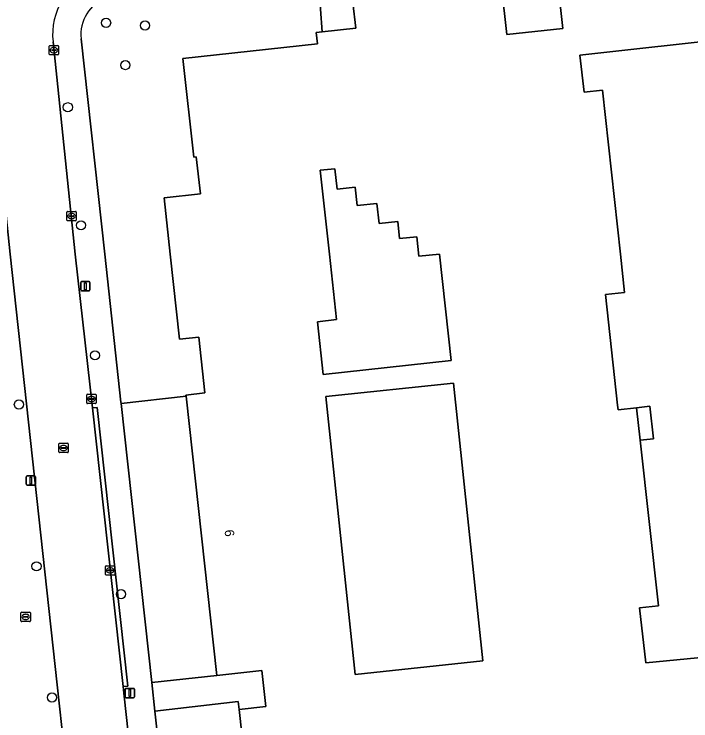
# Model space of a CAD drawing. Extents: x 161248 to 161848, y 384871 to 385383.
# Drawn here: x 161322 to 161394.3, y 385200.1 to 385275.6 of the extents above; entities that cross this region are included whole.
import ezdxf

# ---------------------------------------------------------------- set-up
doc = ezdxf.new("R2010")
doc.units = 0
for name, color, linetype in [('IMGEO_Boom', 7, 'Continuous'), ('IMGEO_Brandkraan', 7, 'Continuous'), ('IMGEO_Erf', 7, 'Continuous'), ('IMGEO_Kolk', 7, 'Continuous'), ('IMGEO_Lichtmast', 7, 'Continuous'), ('IMGEO_Pand', 7, 'Continuous'), ('IMGEO_Pand_nummerreeks', 7, 'Continuous'), ('IMGEO_Rijbaan_lokaal_open', 7, 'Continuous'), ('IMGEO_Rioolput', 7, 'Continuous'), ('IMGEO_Voetpad_open', 7, 'Continuous')]:
    doc.layers.add(name, color=color, linetype=linetype)

msp = doc.modelspace()

# ---------------------------------------------------------------- linework, layer by layer
at = {"layer": 'IMGEO_Boom'}
for centre in [(161331.833, 385274.718), (161335.995, 385274.431), (161333.893, 385270.194), (161327.744, 385265.692), (161329.154, 385253.075), (161330.646, 385239.163), (161322.516, 385233.917), (161324.393, 385216.619), (161333.426, 385213.637), (161326.044, 385202.586)]:
    msp.add_circle(centre, 0.489, dxfattribs=at)
at = {"layer": 'IMGEO_Brandkraan'}
for p, q in [((161322.738, 385210.783), (161322.738, 385211.635)), ((161322.813, 385211.709), (161323.665, 385211.709)), ((161323.226, 385211.489), (161323.251, 385211.489)), ((161323.739, 385211.635), (161323.739, 385210.783)), ((161323.665, 385210.709), (161322.813, 385210.709)), ((161322.997, 385211.203), (161322.997, 385211.215)), ((161323.435, 385211.166), (161323.037, 385211.166)), ((161323.04, 385211.252), (161323.438, 385211.252)), ((161323.249, 385210.929), (161323.224, 385210.929)), ((161323.481, 385211.215), (161323.481, 385211.203))]:
    msp.add_line(p, q, dxfattribs=at)
for points in [[(161322.738, 385210.783), (161322.738, 385211.635)], [(161322.813, 385211.709), (161323.665, 385211.709)], [(161323.739, 385211.635), (161323.739, 385210.783)], [(161323.665, 385210.709), (161322.813, 385210.709)]]:
    msp.add_lwpolyline(points, dxfattribs=at)
for centre, radius, start, end in [((161322.815, 385211.633), 0.0765, 91.55205, 178.44795), ((161322.815, 385211.633), 0.0765, 91.55205, 178.44795), ((161323.663, 385211.633), 0.0765, 1.55205, 88.44795), ((161323.663, 385211.633), 0.0765, 1.55205, 88.44795), ((161322.815, 385210.785), 0.0765, 181.55205, 268.44795), ((161322.815, 385210.785), 0.0765, 181.55205, 268.44795), ((161323.037, 385211.212), 0.0403, 85.87752, 175.75265), ((161323.034, 385211.202), 0.0366, 178.93798, 274.71019), ((161323.438, 385211.209), 0.043, 264.86636, 352.45326), ((161323.442, 385211.214), 0.0386, 1.73085, 96.63898), ((161323.663, 385210.785), 0.0765, 271.55205, 358.44795), ((161323.663, 385210.785), 0.0765, 271.55205, 358.44795)]:
    msp.add_arc(centre, radius, start, end, dxfattribs=at)
for centre, major_axis, ratio, start_param, end_param in [((161323.225, 385211.209), (-0.387, 0.002), 0.722429, 4.712389, 7.853982), ((161323.25, 385211.209), (-0.39, 0.002), 0.717154, 1.570796, 4.712389)]:
    msp.add_ellipse(centre, major_axis=major_axis, ratio=ratio, start_param=start_param, end_param=end_param, dxfattribs=at)
at = {"layer": 'IMGEO_Erf'}
for points in [[(161398.96, 385300.934), (161391.455, 385300.374), (161373.799, 385293.574), (161374.448, 385284.19), (161357.64, 385282.429), (161357.516, 385287.256), (161354.019, 385285.915), (161354.916, 385273.761), (161358.492, 385274.153), (161358.195, 385276.859), (161374.071, 385278.601), (161374.635, 385273.462), (161380.623, 385274.119), (161379.033, 385288.611), (161395.673, 385290.437)], [(161329.169, 385273.002), (161331.681, 385250), (161333.41, 385234.163), (161333.427, 385234.012), (161340.373, 385234.791), (161340.358, 385234.928), (161342.384, 385235.15), (161341.728, 385241.128), (161339.689, 385240.904), (161338.691, 385250), (161338.032, 385256.004), (161341.905, 385256.429), (161341.47, 385260.388), (161341.19, 385260.358), (161340.033, 385270.899), (161354.412, 385272.477), (161354.279, 385273.691), (161354.916, 385273.761), (161354.019, 385285.915), (161331.859, 385277.42)], [(161399.473, 385273.133), (161382.449, 385271.265), (161382.883, 385267.307), (161384.843, 385267.523), (161386.766, 385250), (161387.217, 385245.889), (161385.175, 385245.665), (161386.472, 385233.852), (161386.528, 385233.342), (161388.5, 385233.569), (161389.91, 385233.728), (161390.291, 385230.259), (161388.88, 385230.104), (161390.824, 385212.393), (161388.827, 385212.174), (161389.489, 385206.312), (161397.217, 385207.042)], [(161347.75, 385185.717), (161346.037, 385201.322), (161345.935, 385202.161), (161337.042, 385201.126), (161337.996, 385192.452)]]:
    msp.add_lwpolyline(points, dxfattribs=at)
for points in [[(161367.442, 385250), (161365.244, 385249.761), (161365.017, 385251.847), (161363.183, 385251.648), (161362.984, 385253.482), (161360.995, 385253.266), (161360.763, 385255.399), (161358.654, 385255.17), (161358.44, 385257.143), (161356.514, 385256.934), (161356.277, 385259.118), (161354.711, 385258.948), (161355.683, 385250), (161356.445, 385242.984), (161354.401, 385242.762), (161355.014, 385237.118), (161368.68, 385238.602)], [(161372.077, 385206.502), (161368.95, 385236.187), (161355.308, 385234.751), (161358.435, 385205.065)], [(161340.373, 385234.791), (161333.427, 385234.012), (161336.706, 385204.179), (161343.649, 385204.937)], [(161348.904, 385201.636), (161348.484, 385205.468), (161343.649, 385204.937), (161336.706, 385204.179), (161337.042, 385201.126), (161345.935, 385202.161), (161346.037, 385201.322)]]:
    msp.add_lwpolyline(points, close=True, dxfattribs=at)
msp.add_arc((161333.382, 385273.465), 4.239, 111.0615, 186.26631, dxfattribs=at)
at = {"layer": 'IMGEO_Kolk'}
for p, q in [((161325.759, 385271.364), (161325.759, 385272.216)), ((161325.834, 385272.29), (161326.686, 385272.29)), ((161326.018, 385271.784), (161326.018, 385271.796)), ((161326.061, 385271.833), (161326.459, 385271.833)), ((161326.247, 385272.07), (161326.272, 385272.07)), ((161326.502, 385271.796), (161326.502, 385271.784)), ((161326.76, 385272.216), (161326.76, 385271.364)), ((161326.686, 385271.29), (161325.834, 385271.29)), ((161326.456, 385271.747), (161326.058, 385271.747)), ((161326.27, 385271.51), (161326.245, 385271.51)), ((161327.647, 385253.628), (161327.647, 385254.48)), ((161327.722, 385254.554), (161328.574, 385254.554)), ((161328.648, 385254.48), (161328.648, 385253.628)), ((161327.906, 385254.048), (161327.906, 385254.06)), ((161328.344, 385254.011), (161327.946, 385254.011)), ((161327.949, 385254.097), (161328.347, 385254.097)), ((161328.158, 385253.774), (161328.133, 385253.774)), ((161328.135, 385254.334), (161328.16, 385254.334)), ((161328.39, 385254.06), (161328.39, 385254.048)), ((161328.574, 385253.554), (161327.722, 385253.554)), ((161329.765, 385234.08), (161329.765, 385234.932)), ((161329.84, 385235.006), (161330.692, 385235.006)), ((161330.253, 385234.786), (161330.278, 385234.786)), ((161330.766, 385234.932), (161330.766, 385234.08)), ((161330.692, 385234.006), (161329.84, 385234.006)), ((161330.024, 385234.5), (161330.024, 385234.512)), ((161330.462, 385234.463), (161330.064, 385234.463)), ((161330.067, 385234.549), (161330.465, 385234.549)), ((161330.276, 385234.226), (161330.251, 385234.226)), ((161330.508, 385234.512), (161330.508, 385234.5)), ((161331.844, 385216.68), (161332.696, 385216.68)), ((161331.769, 385215.754), (161331.769, 385216.606)), ((161332.028, 385216.174), (161332.028, 385216.186)), ((161332.466, 385216.137), (161332.068, 385216.137)), ((161332.071, 385216.223), (161332.469, 385216.223)), ((161332.28, 385215.9), (161332.255, 385215.9)), ((161332.257, 385216.46), (161332.282, 385216.46)), ((161332.512, 385216.186), (161332.512, 385216.174)), ((161332.77, 385216.606), (161332.77, 385215.754)), ((161332.696, 385215.68), (161331.844, 385215.68))]:
    msp.add_line(p, q, dxfattribs=at)
for points in [[(161325.759, 385271.364), (161325.759, 385272.216)], [(161325.834, 385272.29), (161326.686, 385272.29)], [(161326.76, 385272.216), (161326.76, 385271.364)], [(161326.686, 385271.29), (161325.834, 385271.29)], [(161327.647, 385253.628), (161327.647, 385254.48)], [(161327.722, 385254.554), (161328.574, 385254.554)], [(161328.648, 385254.48), (161328.648, 385253.628)], [(161328.574, 385253.554), (161327.722, 385253.554)], [(161329.765, 385234.08), (161329.765, 385234.932)], [(161329.84, 385235.006), (161330.692, 385235.006)], [(161330.766, 385234.932), (161330.766, 385234.08)], [(161330.692, 385234.006), (161329.84, 385234.006)], [(161331.844, 385216.68), (161332.696, 385216.68)], [(161331.769, 385215.754), (161331.769, 385216.606)], [(161332.77, 385216.606), (161332.77, 385215.754)], [(161332.696, 385215.68), (161331.844, 385215.68)]]:
    msp.add_lwpolyline(points, dxfattribs=at)
for centre, radius, start, end in [((161325.836, 385272.214), 0.0765, 91.55205, 178.44795), ((161325.836, 385272.214), 0.0765, 91.55205, 178.44795), ((161326.058, 385271.793), 0.0403, 85.87752, 175.75265), ((161326.055, 385271.783), 0.0366, 178.93798, 274.71019), ((161326.459, 385271.79), 0.043, 264.86636, 352.45326), ((161326.463, 385271.795), 0.0386, 1.73085, 96.63898), ((161326.684, 385272.214), 0.0765, 1.55205, 88.44795), ((161326.684, 385272.214), 0.0765, 1.55205, 88.44795), ((161325.836, 385271.366), 0.0765, 181.55205, 268.44795), ((161325.836, 385271.366), 0.0765, 181.55205, 268.44795), ((161326.684, 385271.366), 0.0765, 271.55205, 358.44795), ((161326.684, 385271.366), 0.0765, 271.55205, 358.44795), ((161327.724, 385254.478), 0.0765, 91.55205, 178.44795), ((161327.724, 385254.478), 0.0765, 91.55205, 178.44795), ((161328.572, 385254.478), 0.0765, 1.55205, 88.44795), ((161328.572, 385254.478), 0.0765, 1.55205, 88.44795), ((161327.946, 385254.057), 0.0403, 85.87752, 175.75265), ((161327.943, 385254.047), 0.0366, 178.93798, 274.71019), ((161328.347, 385254.054), 0.043, 264.86636, 352.45326), ((161328.351, 385254.059), 0.0386, 1.73085, 96.63898), ((161327.724, 385253.63), 0.0765, 181.55205, 268.44795), ((161327.724, 385253.63), 0.0765, 181.55205, 268.44795), ((161328.572, 385253.63), 0.0765, 271.55205, 358.44795), ((161328.572, 385253.63), 0.0765, 271.55205, 358.44795), ((161329.842, 385234.93), 0.0765, 91.55205, 178.44795), ((161329.842, 385234.93), 0.0765, 91.55205, 178.44795), ((161330.69, 385234.93), 0.0765, 1.55205, 88.44795), ((161330.69, 385234.93), 0.0765, 1.55205, 88.44795), ((161329.842, 385234.082), 0.0765, 181.55205, 268.44795), ((161329.842, 385234.082), 0.0765, 181.55205, 268.44795), ((161330.064, 385234.509), 0.0403, 85.87752, 175.75265), ((161330.061, 385234.499), 0.0366, 178.93798, 274.71019), ((161330.465, 385234.506), 0.043, 264.86636, 352.45326), ((161330.469, 385234.511), 0.0386, 1.73085, 96.63898), ((161330.69, 385234.082), 0.0765, 271.55205, 358.44795), ((161330.69, 385234.082), 0.0765, 271.55205, 358.44795), ((161331.846, 385216.604), 0.0765, 91.55205, 178.44795), ((161331.846, 385216.604), 0.0765, 91.55205, 178.44795), ((161332.694, 385216.604), 0.0765, 1.55205, 88.44795), ((161332.694, 385216.604), 0.0765, 1.55205, 88.44795), ((161332.068, 385216.183), 0.0403, 85.87752, 175.75265), ((161332.065, 385216.173), 0.0366, 178.93798, 274.71019), ((161332.469, 385216.18), 0.043, 264.86636, 352.45326), ((161332.473, 385216.185), 0.0386, 1.73085, 96.63898), ((161331.846, 385215.756), 0.0765, 181.55205, 268.44795), ((161331.846, 385215.756), 0.0765, 181.55205, 268.44795), ((161332.694, 385215.756), 0.0765, 271.55205, 358.44795), ((161332.694, 385215.756), 0.0765, 271.55205, 358.44795)]:
    msp.add_arc(centre, radius, start, end, dxfattribs=at)
for centre, major_axis, ratio, start_param, end_param in [((161326.246, 385271.79), (-0.387, 0.002), 0.722429, 4.712389, 7.853982), ((161326.271, 385271.79), (-0.39, 0.002), 0.717154, 1.570796, 4.712389), ((161328.134, 385254.054), (-0.387, 0.002), 0.722429, 4.712389, 7.853982), ((161328.159, 385254.054), (-0.39, 0.002), 0.717154, 1.570796, 4.712389), ((161330.252, 385234.506), (-0.387, 0.002), 0.722429, 4.712389, 7.853982), ((161330.277, 385234.506), (-0.39, 0.002), 0.717154, 1.570796, 4.712389), ((161332.256, 385216.18), (-0.387, 0.002), 0.722429, 4.712389, 7.853982), ((161332.281, 385216.18), (-0.39, 0.002), 0.717154, 1.570796, 4.712389)]:
    msp.add_ellipse(centre, major_axis=major_axis, ratio=ratio, start_param=start_param, end_param=end_param, dxfattribs=at)
at = {"layer": 'IMGEO_Lichtmast'}
for p, q in [((161329.118, 385246.158), (161329.118, 385246.958)), ((161329.118, 385246.958), (161329.118, 385246.158)), ((161329.218, 385247.058), (161330.008, 385247.058)), ((161330.008, 385247.058), (161329.218, 385247.058)), ((161330.108, 385246.958), (161330.108, 385246.158)), ((161330.108, 385246.158), (161330.108, 385246.958)), ((161330.008, 385246.058), (161329.218, 385246.058)), ((161329.218, 385246.058), (161330.008, 385246.058)), ((161323.299, 385225.385), (161323.299, 385226.185)), ((161323.299, 385226.185), (161323.299, 385225.385)), ((161323.399, 385226.285), (161324.189, 385226.285)), ((161324.189, 385226.285), (161323.399, 385226.285)), ((161324.289, 385226.185), (161324.289, 385225.385)), ((161324.289, 385225.385), (161324.289, 385226.185)), ((161324.189, 385225.285), (161323.399, 385225.285)), ((161323.399, 385225.285), (161324.189, 385225.285)), ((161333.864, 385202.666), (161333.864, 385203.466)), ((161333.864, 385203.466), (161333.864, 385202.666)), ((161333.964, 385203.566), (161334.754, 385203.566)), ((161334.754, 385203.566), (161333.964, 385203.566)), ((161334.854, 385203.466), (161334.854, 385202.666)), ((161334.854, 385202.666), (161334.854, 385203.466)), ((161334.754, 385202.566), (161333.964, 385202.566)), ((161333.964, 385202.566), (161334.754, 385202.566))]:
    msp.add_line(p, q, dxfattribs=at)
for points in [[(161329.538, 385246.933), (161329.688, 385246.933), (161329.688, 385246.183), (161329.538, 385246.183), (161329.538, 385246.933)], [(161323.719, 385226.16), (161323.869, 385226.16), (161323.869, 385225.41), (161323.719, 385225.41), (161323.719, 385226.16)], [(161334.284, 385203.441), (161334.434, 385203.441), (161334.434, 385202.691), (161334.284, 385202.691), (161334.284, 385203.441)]]:
    msp.add_lwpolyline(points, dxfattribs=at)
for centre, start, end in [((161329.218, 385246.958), 90, 180), ((161329.218, 385246.958), 90, 180), ((161330.008, 385246.958), 0, 90), ((161330.008, 385246.958), 360, 90), ((161329.218, 385246.158), 180, 270), ((161329.218, 385246.158), 180, 270), ((161330.008, 385246.158), 270, 0), ((161330.008, 385246.158), 270, 0), ((161323.399, 385226.185), 90, 180), ((161323.399, 385226.185), 90, 180), ((161324.189, 385226.185), 0, 90), ((161324.189, 385226.185), 360, 90), ((161323.399, 385225.385), 180, 270), ((161323.399, 385225.385), 180, 270), ((161324.189, 385225.385), 270, 0), ((161324.189, 385225.385), 270, 0), ((161333.964, 385203.466), 90, 180), ((161333.964, 385203.466), 90, 180), ((161334.754, 385203.466), 0, 90), ((161334.754, 385203.466), 360, 90), ((161333.964, 385202.666), 180, 270), ((161333.964, 385202.666), 180, 270), ((161334.754, 385202.666), 270, 0), ((161334.754, 385202.666), 270, 0)]:
    msp.add_arc(centre, 0.1, start, end, dxfattribs=at)
at = {"layer": 'IMGEO_Pand'}
for points in [[(161379.033, 385288.611), (161380.623, 385274.119), (161374.635, 385273.462), (161374.071, 385278.601)], [(161358.195, 385276.859), (161358.492, 385274.153), (161354.916, 385273.761), (161354.279, 385273.691), (161354.412, 385272.477), (161340.033, 385270.899), (161341.19, 385260.358), (161341.47, 385260.388), (161341.905, 385256.429), (161338.032, 385256.004), (161338.691, 385250), (161339.689, 385240.904), (161341.728, 385241.128), (161342.384, 385235.15), (161340.358, 385234.928), (161340.373, 385234.791), (161343.649, 385204.937), (161348.484, 385205.468), (161348.904, 385201.636), (161346.037, 385201.322), (161347.75, 385185.717)], [(161397.217, 385207.042), (161389.489, 385206.312), (161388.827, 385212.174), (161390.824, 385212.393), (161388.88, 385230.104), (161388.5, 385233.569), (161386.528, 385233.342), (161386.472, 385233.852), (161385.175, 385245.665), (161387.217, 385245.889), (161386.766, 385250), (161384.843, 385267.523), (161382.883, 385267.307), (161382.449, 385271.265), (161399.473, 385273.133)]]:
    msp.add_lwpolyline(points, dxfattribs=at)
for points in [[(161355.014, 385237.118), (161354.401, 385242.762), (161356.445, 385242.984), (161355.683, 385250), (161354.711, 385258.948), (161356.277, 385259.118), (161356.514, 385256.934), (161358.44, 385257.143), (161358.654, 385255.17), (161360.763, 385255.399), (161360.995, 385253.266), (161362.984, 385253.482), (161363.183, 385251.648), (161365.017, 385251.847), (161365.244, 385249.761), (161367.442, 385250), (161368.68, 385238.602)], [(161368.95, 385236.187), (161372.077, 385206.502), (161358.435, 385205.065), (161355.308, 385234.751)], [(161388.5, 385233.569), (161388.88, 385230.104), (161390.291, 385230.259), (161389.91, 385233.728)]]:
    msp.add_lwpolyline(points, close=True, dxfattribs=at)
at = {"layer": 'IMGEO_Rijbaan_lokaal_open'}
for points in [[(161324.411, 385284.249), (161323.437, 385283.32), (161322.549, 385282.308), (161321.756, 385281.221), (161321.063, 385280.067), (161320.475, 385278.856), (161319.999, 385277.598), (161319.678, 385276.452), (161319.391, 385274.978), (161319.265, 385273.638), (161319.259, 385272.292), (161319.33, 385271.321), (161321.575, 385250), (161326.822, 385201.971), (161327.141, 385199.049)], [(161330.39, 385233.548), (161328.54, 385250), (161326.163, 385272.694)], [(161334.197, 385198.828), (161333.767, 385202.749), (161333.656, 385203.761), (161330.39, 385233.548)]]:
    msp.add_lwpolyline(points, dxfattribs=at)
msp.add_arc((161333.288, 385273.455), 7.166, 111.4479, 186.09308, dxfattribs=at)
at = {"layer": 'IMGEO_Rioolput'}
for p, q in [((161326.785, 385228.841), (161326.785, 385229.693)), ((161326.86, 385229.767), (161327.712, 385229.767)), ((161327.273, 385229.547), (161327.298, 385229.547)), ((161327.786, 385229.693), (161327.786, 385228.841)), ((161327.712, 385228.767), (161326.86, 385228.767)), ((161327.044, 385229.261), (161327.044, 385229.273)), ((161327.482, 385229.224), (161327.084, 385229.224)), ((161327.087, 385229.31), (161327.485, 385229.31)), ((161327.296, 385228.987), (161327.271, 385228.987)), ((161327.528, 385229.273), (161327.528, 385229.261))]:
    msp.add_line(p, q, dxfattribs=at)
for points in [[(161326.785, 385228.841), (161326.785, 385229.693)], [(161326.86, 385229.767), (161327.712, 385229.767)], [(161327.786, 385229.693), (161327.786, 385228.841)], [(161327.712, 385228.767), (161326.86, 385228.767)]]:
    msp.add_lwpolyline(points, dxfattribs=at)
for centre, radius, start, end in [((161326.862, 385229.691), 0.0765, 91.55205, 178.44795), ((161326.862, 385229.691), 0.0765, 91.55205, 178.44795), ((161327.71, 385229.691), 0.0765, 1.55205, 88.44795), ((161327.71, 385229.691), 0.0765, 1.55205, 88.44795), ((161326.862, 385228.843), 0.0765, 181.55205, 268.44795), ((161326.862, 385228.843), 0.0765, 181.55205, 268.44795), ((161327.084, 385229.27), 0.0403, 85.87752, 175.75265), ((161327.081, 385229.26), 0.0366, 178.93798, 274.71019), ((161327.485, 385229.267), 0.043, 264.86636, 352.45326), ((161327.489, 385229.272), 0.0386, 1.73085, 96.63898), ((161327.71, 385228.843), 0.0765, 271.55205, 358.44795), ((161327.71, 385228.843), 0.0765, 271.55205, 358.44795)]:
    msp.add_arc(centre, radius, start, end, dxfattribs=at)
for centre, major_axis, ratio, start_param, end_param in [((161327.272, 385229.267), (-0.387, 0.002), 0.722429, 4.712389, 7.853982), ((161327.297, 385229.267), (-0.39, 0.002), 0.717154, 1.570796, 4.712389)]:
    msp.add_ellipse(centre, major_axis=major_axis, ratio=ratio, start_param=start_param, end_param=end_param, dxfattribs=at)
at = {"layer": 'IMGEO_Voetpad_open'}
for points in [[(161312.135, 385161.71), (161328.129, 385163.466), (161330.574, 385163.733), (161326.646, 385198.993), (161327.141, 385199.049), (161326.822, 385201.971), (161321.575, 385250), (161319.33, 385271.321), (161319.259, 385272.292), (161319.265, 385273.638), (161319.391, 385274.978), (161319.678, 385276.452), (161318.759, 385276.732), (161319.247, 385278.182), (161319.902, 385279.684), (161320.689, 385281.122), (161321.6, 385282.484), (161322.63, 385283.759), (161323.77, 385284.937), (161324.411, 385284.249)], [(161326.163, 385272.694), (161328.54, 385250), (161330.39, 385233.548), (161330.866, 385233.603), (161334.145, 385203.817), (161333.656, 385203.761), (161333.767, 385202.749), (161334.197, 385198.828)], [(161337.996, 385192.452), (161337.042, 385201.126), (161336.706, 385204.179), (161333.427, 385234.012), (161333.41, 385234.163), (161331.681, 385250), (161329.169, 385273.002)]]:
    msp.add_lwpolyline(points, dxfattribs=at)
msp.add_lwpolyline([(161330.39, 385233.548), (161333.656, 385203.761), (161334.145, 385203.817), (161330.866, 385233.603)], close=True, dxfattribs=at)
for centre, radius, start, end in [((161333.288, 385273.455), 7.166, 111.4479, 186.09308), ((161333.382, 385273.465), 4.239, 111.0615, 186.26631)]:
    msp.add_arc(centre, radius, start, end, dxfattribs=at)

# ---------------------------------------------------------------- texts
at = {"layer": 'IMGEO_Pand_nummerreeks'}
msp.add_text('6', height=1, rotation=276.26222, dxfattribs=at).set_placement((161344.478, 385220.481))

doc.saveas('drawing.dxf')
